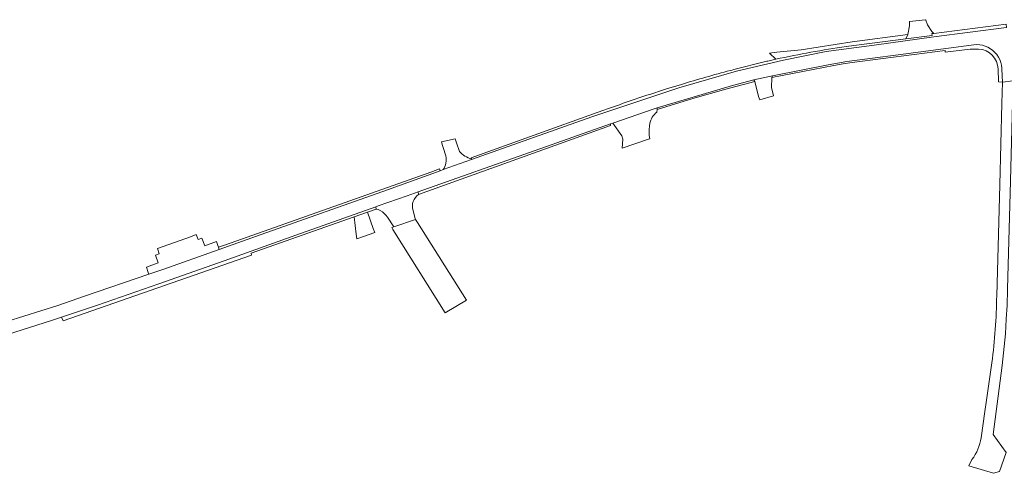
# Model space of a CAD drawing. Header units: metres. Extents: x 166325 to 190320, y 381923 to 404576.
# Tile 842 of 1056: x 174645 to 174882, y 399885 to 399994. Entities that reach past the tile are written whole.
import ezdxf

# ---------------------------------------------------------------- set-up
doc = ezdxf.new("R2010")
doc.units = ezdxf.units.M
for name, color, linetype, lineweight in [('B-WE-VH-VERHARDING_ASFALT-GV', 8, 'Continuous', 18), ('B-WE-VH-VERHARDING_BETON-GV', 8, 'Continuous', 18), ('B-WE-VH-VERHARDING_BETONSTRAATSTEEN-GV', 8, 'Continuous', 18), ('B-WE-VH-VERHARDING_FUNDERING_ZAND-GV', 8, 'Continuous', 18), ('B-WE-VH-VERHARDING_STRAATBAKSTEEN-GV', 8, 'Continuous', 18)]:
    doc.layers.add(name, color=color, linetype=linetype, lineweight=lineweight)

msp = doc.modelspace()

# ---------------------------------------------------------------- linework, layer by layer
at = {"layer": 'B-WE-VH-VERHARDING_ASFALT-GV', "flags": 128}
for points in [[(174882.778, 399992.149), (174865.235, 399989.908), (174850.898, 399987.933), (174839.314, 399986.355), (174829.04, 399984.321), (174817.745, 399981.679), (174803.896, 399977.641), (174782.934, 399970.642), (174753.941, 399960.41), (174747.138, 399957.947), (174746.422, 399957.688), (174733.709, 399953.109), (174703.303, 399942.335), (174693.213, 399938.733), (174679.619, 399933.881), (174676.255, 399932.741), (174660.723, 399927.478), (174654.308, 399925.248), (174642.091, 399921.344)], [(174882.778, 399992.149), (174865.235, 399989.908), (174850.898, 399987.933), (174839.314, 399986.355), (174829.04, 399984.321), (174817.745, 399981.679), (174803.896, 399977.641), (174782.934, 399970.642), (174753.941, 399960.41), (174747.138, 399957.947), (174746.422, 399957.688), (174733.709, 399953.109), (174703.303, 399942.335), (174693.213, 399938.733), (174679.619, 399933.881), (174676.255, 399932.741), (174660.723, 399927.478), (174654.308, 399925.248), (174642.091, 399921.344)], [(174640.474, 399917.633), (174652.841, 399921.605), (174655.25, 399922.431), (174663.85, 399925.267), (174678.618, 399930.426), (174694.392, 399935.934), (174711.682, 399942.128), (174730.877, 399948.966), (174731.479, 399949.181), (174738.431, 399951.667), (174741.089, 399952.617), (174769.293, 399962.546), (174787.413, 399968.938), (174787.979, 399969.134), (174797.898, 399972.574), (174798.633, 399972.829), (174816.805, 399978.217), (174821.885, 399979.604), (174826.414, 399980.551), (174839.802, 399983.205), (174844.357, 399983.994), (174856.66, 399985.608), (174874.225, 399987.899), (174874.915, 399988.014), (174875.613, 399988.05), (174876.31, 399988.005), (174876.997, 399987.881), (174877.666, 399987.68), (174878.308, 399987.403), (174878.914, 399987.055), (174879.476, 399986.64), (174879.987, 399986.163), (174880.44, 399985.632), (174880.83, 399985.051), (174881.151, 399984.431), (174881.398, 399983.777), (174881.57, 399983.1), (174881.663, 399982.408), (174881.678, 399982.132), (174881.823, 399979.043), (174884.264, 399979.349)], [(174640.474, 399917.633), (174652.841, 399921.605), (174655.25, 399922.431), (174663.85, 399925.267), (174678.618, 399930.426), (174694.392, 399935.934), (174711.682, 399942.128), (174730.877, 399948.966), (174731.479, 399949.181), (174738.431, 399951.667), (174741.089, 399952.617), (174769.293, 399962.546), (174787.413, 399968.938), (174787.979, 399969.134), (174797.898, 399972.574), (174798.633, 399972.829), (174816.805, 399978.217), (174821.885, 399979.604), (174826.414, 399980.551), (174839.802, 399983.205), (174844.357, 399983.994), (174856.66, 399985.608), (174874.225, 399987.899), (174874.915, 399988.014), (174875.613, 399988.05), (174876.31, 399988.005), (174876.997, 399987.881), (174877.666, 399987.68), (174878.308, 399987.403), (174878.914, 399987.055), (174879.476, 399986.64), (174879.987, 399986.163), (174880.44, 399985.632), (174880.83, 399985.051), (174881.151, 399984.431), (174881.398, 399983.777), (174881.57, 399983.1), (174881.663, 399982.408), (174881.678, 399982.132), (174881.823, 399979.043), (174884.264, 399979.349)], [(174873.685, 399886.573), (174879.61, 399884.789), (174881.059, 399885.211), (174882.654, 399889.803), (174879.59, 399894.15), (174881.719, 399910.79), (174882.53, 399918.39), (174882.714, 399921.9), (174882.72, 399922.02), (174882.886, 399925.201), (174882.915, 399925.751), (174882.995, 399928.496), (174883.015, 399929.167), (174883.726, 399955.26), (174884.21, 399973.979), (174884.264, 399979.349), (174881.823, 399979.043), (174881.664, 399973.901), (174881.144, 399954.278), (174880.408, 399927.55)], [(174873.685, 399886.573), (174879.61, 399884.789), (174881.059, 399885.211), (174882.654, 399889.803), (174879.59, 399894.15), (174881.719, 399910.79), (174882.53, 399918.39), (174882.714, 399921.9), (174882.72, 399922.02), (174882.886, 399925.201), (174882.915, 399925.751), (174882.995, 399928.496), (174883.015, 399929.167), (174883.726, 399955.26), (174884.21, 399973.979), (174884.264, 399979.349), (174881.823, 399979.043), (174881.664, 399973.901), (174881.144, 399954.278), (174880.408, 399927.55)], [(174879.24, 399911.419), (174877.95, 399902.431), (174877.56, 399899.716), (174876.648, 399893.36)], [(174879.24, 399911.419), (174877.95, 399902.431), (174877.56, 399899.716), (174876.648, 399893.36)], [(174874.451, 399888.132), (174873.685, 399886.573)], [(174874.451, 399888.132), (174873.685, 399886.573)]]:
    msp.add_lwpolyline(points, dxfattribs=at)
at = {"layer": 'B-WE-VH-VERHARDING_ASFALT-GV'}
for points in [[(174880.408, 399927.55, -0.0304975), (174879.24, 399911.419)], [(174876.648, 399893.36, -0.1264498), (174874.451, 399888.132)]]:
    msp.add_lwpolyline(points, format="xyb", dxfattribs=at)
at = {"layer": 'B-WE-VH-VERHARDING_BETON-GV', "flags": 128}
for points in [[(174782.934, 399970.642), (174803.896, 399977.641), (174817.745, 399981.679), (174829.04, 399984.321), (174839.314, 399986.355), (174850.898, 399987.933), (174865.235, 399989.908), (174882.778, 399992.149), (174882.65, 399992.976), (174865.271, 399990.769), (174864.802, 399990.709), (174864.83, 399990.217), (174858.526, 399989.411), (174844.15, 399987.572)], [(174782.934, 399970.642), (174803.896, 399977.641), (174817.745, 399981.679), (174829.04, 399984.321), (174839.314, 399986.355), (174850.898, 399987.933), (174865.235, 399989.908), (174882.778, 399992.149), (174882.65, 399992.976), (174865.271, 399990.769), (174864.802, 399990.709), (174864.83, 399990.217), (174858.526, 399989.411), (174844.15, 399987.572)], [(174880.738, 399982.181), (174880.846, 399979.077), (174881.823, 399979.043), (174881.678, 399982.132), (174881.663, 399982.408), (174881.57, 399983.1), (174881.398, 399983.777), (174881.151, 399984.431), (174880.83, 399985.051), (174880.44, 399985.632), (174879.987, 399986.163), (174879.476, 399986.64), (174878.914, 399987.055), (174878.308, 399987.403), (174877.666, 399987.68), (174876.997, 399987.881), (174876.31, 399988.005), (174875.613, 399988.05), (174874.915, 399988.014), (174874.225, 399987.899), (174856.66, 399985.608), (174844.357, 399983.994), (174839.802, 399983.205), (174826.414, 399980.551), (174826.241, 399980.156), (174841.205, 399983.037)], [(174880.738, 399982.181), (174880.846, 399979.077), (174881.823, 399979.043), (174881.678, 399982.132), (174881.663, 399982.408), (174881.57, 399983.1), (174881.398, 399983.777), (174881.151, 399984.431), (174880.83, 399985.051), (174880.44, 399985.632), (174879.987, 399986.163), (174879.476, 399986.64), (174878.914, 399987.055), (174878.308, 399987.403), (174877.666, 399987.68), (174876.997, 399987.881), (174876.31, 399988.005), (174875.613, 399988.05), (174874.915, 399988.014), (174874.225, 399987.899), (174856.66, 399985.608), (174844.357, 399983.994), (174839.802, 399983.205), (174826.414, 399980.551), (174826.241, 399980.156), (174841.205, 399983.037)], [(174841.205, 399983.037), (174843.413, 399983.424), (174845.564, 399983.743), (174867.969, 399986.64), (174868.031, 399986.193), (174874.009, 399986.936), (174876.044, 399986.985)], [(174841.205, 399983.037), (174843.413, 399983.424), (174845.564, 399983.743), (174867.969, 399986.64), (174868.031, 399986.193), (174874.009, 399986.936), (174876.044, 399986.985)], [(174827.246, 399984.536), (174825.318, 399984.104), (174825.044, 399984.041), (174824.769, 399983.978), (174817.094, 399982.043), (174816.674, 399981.932), (174816.252, 399981.82)], [(174827.246, 399984.536), (174825.318, 399984.104), (174825.044, 399984.041), (174824.769, 399983.978), (174817.094, 399982.043), (174816.674, 399981.932), (174816.252, 399981.82)], [(174804.483, 399978.469), (174800.912, 399977.366)], [(174804.483, 399978.469), (174800.912, 399977.366)], [(174785.789, 399972.239), (174784.221, 399971.664), (174753.866, 399960.8), (174753.921, 399960.515), (174753.941, 399960.41), (174782.934, 399970.642)], [(174785.789, 399972.239), (174784.221, 399971.664), (174753.866, 399960.8), (174753.921, 399960.515), (174753.941, 399960.41), (174782.934, 399970.642)]]:
    msp.add_lwpolyline(points, dxfattribs=at)
at = {"layer": 'B-WE-VH-VERHARDING_BETON-GV'}
for points in [[(174844.15, 399987.572, 0.0191651), (174827.246, 399984.536)], [(174876.044, 399986.985, -0.3859754), (174880.738, 399982.181)], [(174876.044, 399986.985, -0.3859754), (174880.738, 399982.181)], [(174816.252, 399981.82, 0.0085873), (174804.483, 399978.469)], [(174816.252, 399981.82, 0.0085873), (174804.483, 399978.469)], [(174800.912, 399977.366, 0.0110505), (174785.789, 399972.239)], [(174800.912, 399977.366, 0.0110505), (174785.789, 399972.239)]]:
    msp.add_lwpolyline(points, format="xyb", dxfattribs=at)
at = {"layer": 'B-WE-VH-VERHARDING_BETON-GV', "flags": 128}
for points in [[(174815.208, 399977.297), (174822.191, 399979.142), (174821.885, 399979.604), (174816.805, 399978.217), (174798.633, 399972.829), (174798.642, 399972.405), (174807.274, 399975.049)], [(174815.208, 399977.297), (174822.191, 399979.142), (174821.885, 399979.604), (174816.805, 399978.217), (174798.633, 399972.829), (174798.642, 399972.405), (174807.274, 399975.049)], [(174787.431, 399968.537), (174787.413, 399968.938), (174769.293, 399962.546), (174741.089, 399952.617), (174741.203, 399951.976)], [(174787.431, 399968.537), (174787.413, 399968.938), (174769.293, 399962.546), (174741.089, 399952.617), (174741.203, 399951.976)], [(174693.023, 399939.249), (174693.213, 399938.733), (174703.303, 399942.335), (174733.709, 399953.109), (174746.422, 399957.688), (174746.267, 399958.116), (174744.118, 399957.355), (174694.735, 399939.856)], [(174693.023, 399939.249), (174693.213, 399938.733), (174703.303, 399942.335), (174733.709, 399953.109), (174746.422, 399957.688), (174746.267, 399958.116), (174744.118, 399957.355), (174694.735, 399939.856)], [(174700.993, 399937.369), (174700.889, 399937.79), (174725.656, 399946.547), (174728.863, 399947.681), (174730.998, 399948.436), (174730.877, 399948.966), (174711.682, 399942.128), (174694.392, 399935.934), (174678.618, 399930.426), (174663.85, 399925.267), (174655.25, 399922.431), (174655.621, 399921.518)], [(174700.993, 399937.369), (174700.889, 399937.79), (174725.656, 399946.547), (174728.863, 399947.681), (174730.998, 399948.436), (174730.877, 399948.966), (174711.682, 399942.128), (174694.392, 399935.934), (174678.618, 399930.426), (174663.85, 399925.267), (174655.25, 399922.431), (174655.621, 399921.518)]]:
    msp.add_lwpolyline(points, close=True, dxfattribs=at)
at = {"layer": 'B-WE-VH-VERHARDING_BETONSTRAATSTEEN-GV', "flags": 128}
for points in [[(174863.738, 399992.782), (174863.347, 399993.903), (174863.293, 399994.057), (174859.382, 399993.633), (174859.392, 399993.295), (174859.414, 399992.581), (174859.022, 399990.494), (174858.526, 399989.411), (174864.83, 399990.217), (174864.802, 399990.709), (174865.271, 399990.769), (174864.747, 399991.179)], [(174863.738, 399992.782), (174863.347, 399993.903), (174863.293, 399994.057), (174859.382, 399993.633), (174859.392, 399993.295), (174859.414, 399992.581), (174859.022, 399990.494), (174858.526, 399989.411), (174864.83, 399990.217), (174864.802, 399990.709), (174865.271, 399990.769), (174864.747, 399991.179)], [(174826.214, 399977.69), (174826.241, 399980.156), (174826.414, 399980.551), (174821.885, 399979.604), (174822.191, 399979.142), (174823.022, 399975.581), (174823.358, 399974.775), (174826.652, 399975.735)], [(174826.214, 399977.69), (174826.241, 399980.156), (174826.414, 399980.551), (174821.885, 399979.604), (174822.191, 399979.142), (174823.022, 399975.581), (174823.358, 399974.775), (174826.652, 399975.735)], [(174790.234, 399963.079), (174796.525, 399965.254), (174796.875, 399965.395), (174796.751, 399966.132), (174796.693, 399966.877), (174796.701, 399967.625), (174796.774, 399968.369), (174796.912, 399969.103), (174797.114, 399969.823), (174797.278, 399970.204), (174797.476, 399970.569), (174797.708, 399970.913), (174797.971, 399971.234), (174798.263, 399971.529), (174798.582, 399971.795), (174798.642, 399972.405), (174798.633, 399972.829), (174797.898, 399972.574), (174787.979, 399969.134), (174790.168, 399966.1), (174790.412, 399965.313)], [(174790.234, 399963.079), (174796.525, 399965.254), (174796.875, 399965.395), (174796.751, 399966.132), (174796.693, 399966.877), (174796.701, 399967.625), (174796.774, 399968.369), (174796.912, 399969.103), (174797.114, 399969.823), (174797.278, 399970.204), (174797.476, 399970.569), (174797.708, 399970.913), (174797.971, 399971.234), (174798.263, 399971.529), (174798.582, 399971.795), (174798.642, 399972.405), (174798.633, 399972.829), (174797.898, 399972.574), (174787.979, 399969.134), (174790.168, 399966.1), (174790.412, 399965.313)], [(174728.863, 399947.681), (174725.656, 399946.547), (174726.185, 399942.386), (174726.323, 399941.303), (174730.634, 399942.793), (174730.27, 399943.798)], [(174728.863, 399947.681), (174725.656, 399946.547), (174726.185, 399942.386), (174726.323, 399941.303), (174730.634, 399942.793), (174730.27, 399943.798)], [(174747.565, 399923.424), (174752.771, 399926.473), (174740.9, 399945.197), (174740.485, 399945.939), (174735.212, 399944.138), (174734.724, 399943.971), (174735.005, 399943.509)], [(174747.565, 399923.424), (174752.771, 399926.473), (174740.9, 399945.197), (174740.485, 399945.939), (174735.212, 399944.138), (174734.724, 399943.971), (174735.005, 399943.509)], [(174676.255, 399932.741), (174679.619, 399933.881), (174693.213, 399938.733), (174693.023, 399939.249), (174692.88, 399939.641), (174692.514, 399940.637), (174689.704, 399939.605), (174689.005, 399941.468), (174688.094, 399941.126), (174687.679, 399942.274), (174686.312, 399941.791), (174678.302, 399938.964), (174678.754, 399937.684), (174677.833, 399937.372), (174678.474, 399935.479), (174675.675, 399934.451), (174676.1, 399933.197)], [(174676.255, 399932.741), (174679.619, 399933.881), (174693.213, 399938.733), (174693.023, 399939.249), (174692.88, 399939.641), (174692.514, 399940.637), (174689.704, 399939.605), (174689.005, 399941.468), (174688.094, 399941.126), (174687.679, 399942.274), (174686.312, 399941.791), (174678.302, 399938.964), (174678.754, 399937.684), (174677.833, 399937.372), (174678.474, 399935.479), (174675.675, 399934.451), (174676.1, 399933.197)]]:
    msp.add_lwpolyline(points, close=True, dxfattribs=at)
for points in [[(174751.041, 399962.321), (174750.338, 399964.384), (174750.162, 399964.898), (174750.001, 399965.371), (174746.691, 399964.621), (174746.97, 399963.727), (174747.123, 399963.236), (174747.747, 399961.236)], [(174751.041, 399962.321), (174750.338, 399964.384), (174750.162, 399964.898), (174750.001, 399965.371), (174746.691, 399964.621), (174746.97, 399963.727), (174747.123, 399963.236), (174747.747, 399961.236)], [(174747.138, 399957.947), (174753.941, 399960.41), (174753.921, 399960.515)], [(174747.138, 399957.947), (174753.941, 399960.41), (174753.921, 399960.515)]]:
    msp.add_lwpolyline(points, dxfattribs=at)
at = {"layer": 'B-WE-VH-VERHARDING_BETONSTRAATSTEEN-GV'}
for points in [[(174747.747, 399961.236, -0.1899878), (174747.138, 399957.947)], [(174747.747, 399961.236, -0.1899878), (174747.138, 399957.947)], [(174753.921, 399960.515, -0.1493609), (174751.041, 399962.321)], [(174753.921, 399960.515, -0.1493609), (174751.041, 399962.321)]]:
    msp.add_lwpolyline(points, format="xyb", dxfattribs=at)
at = {"layer": 'B-WE-VH-VERHARDING_FUNDERING_ZAND-GV', "flags": 128}
msp.add_lwpolyline([(174844.15, 399987.572), (174858.526, 399989.411), (174859.022, 399990.494), (174845.58, 399988.71), (174833.348, 399986.757), (174827.45, 399986.215), (174825.698, 399986.026), (174827.246, 399984.536)], dxfattribs=at)
msp.add_lwpolyline([(174844.15, 399987.572), (174858.526, 399989.411), (174859.022, 399990.494), (174845.58, 399988.71), (174833.348, 399986.757), (174827.45, 399986.215), (174825.698, 399986.026), (174827.246, 399984.536)], dxfattribs=at)
at = {"layer": 'B-WE-VH-VERHARDING_FUNDERING_ZAND-GV'}
msp.add_lwpolyline([(174827.246, 399984.536, -0.0191651), (174844.15, 399987.572)], format="xyb", dxfattribs=at)
msp.add_lwpolyline([(174827.246, 399984.536, -0.0191651), (174844.15, 399987.572)], format="xyb", dxfattribs=at)
at = {"layer": 'B-WE-VH-VERHARDING_STRAATBAKSTEEN-GV', "flags": 128}
msp.add_lwpolyline([(174730.877, 399948.966), (174730.998, 399948.436), (174731.442, 399948.302), (174731.984, 399948.065), (174732.488, 399947.757), (174732.947, 399947.383), (174733.351, 399946.951), (174733.692, 399946.469), (174735.212, 399944.138), (174740.485, 399945.939), (174740.414, 399946.066), (174739.71, 399948.77), (174739.705, 399949.229), (174739.774, 399949.763), (174739.921, 399950.281), (174740.143, 399950.772), (174740.435, 399951.224), (174740.791, 399951.629), (174741.203, 399951.976), (174741.089, 399952.617), (174738.431, 399951.667), (174731.479, 399949.181)], close=True, dxfattribs=at)
msp.add_lwpolyline([(174730.877, 399948.966), (174730.998, 399948.436), (174731.442, 399948.302), (174731.984, 399948.065), (174732.488, 399947.757), (174732.947, 399947.383), (174733.351, 399946.951), (174733.692, 399946.469), (174735.212, 399944.138), (174740.485, 399945.939), (174740.414, 399946.066), (174739.71, 399948.77), (174739.705, 399949.229), (174739.774, 399949.763), (174739.921, 399950.281), (174740.143, 399950.772), (174740.435, 399951.224), (174740.791, 399951.629), (174741.203, 399951.976), (174741.089, 399952.617), (174738.431, 399951.667), (174731.479, 399949.181)], close=True, dxfattribs=at)

doc.saveas('drawing.dxf')
